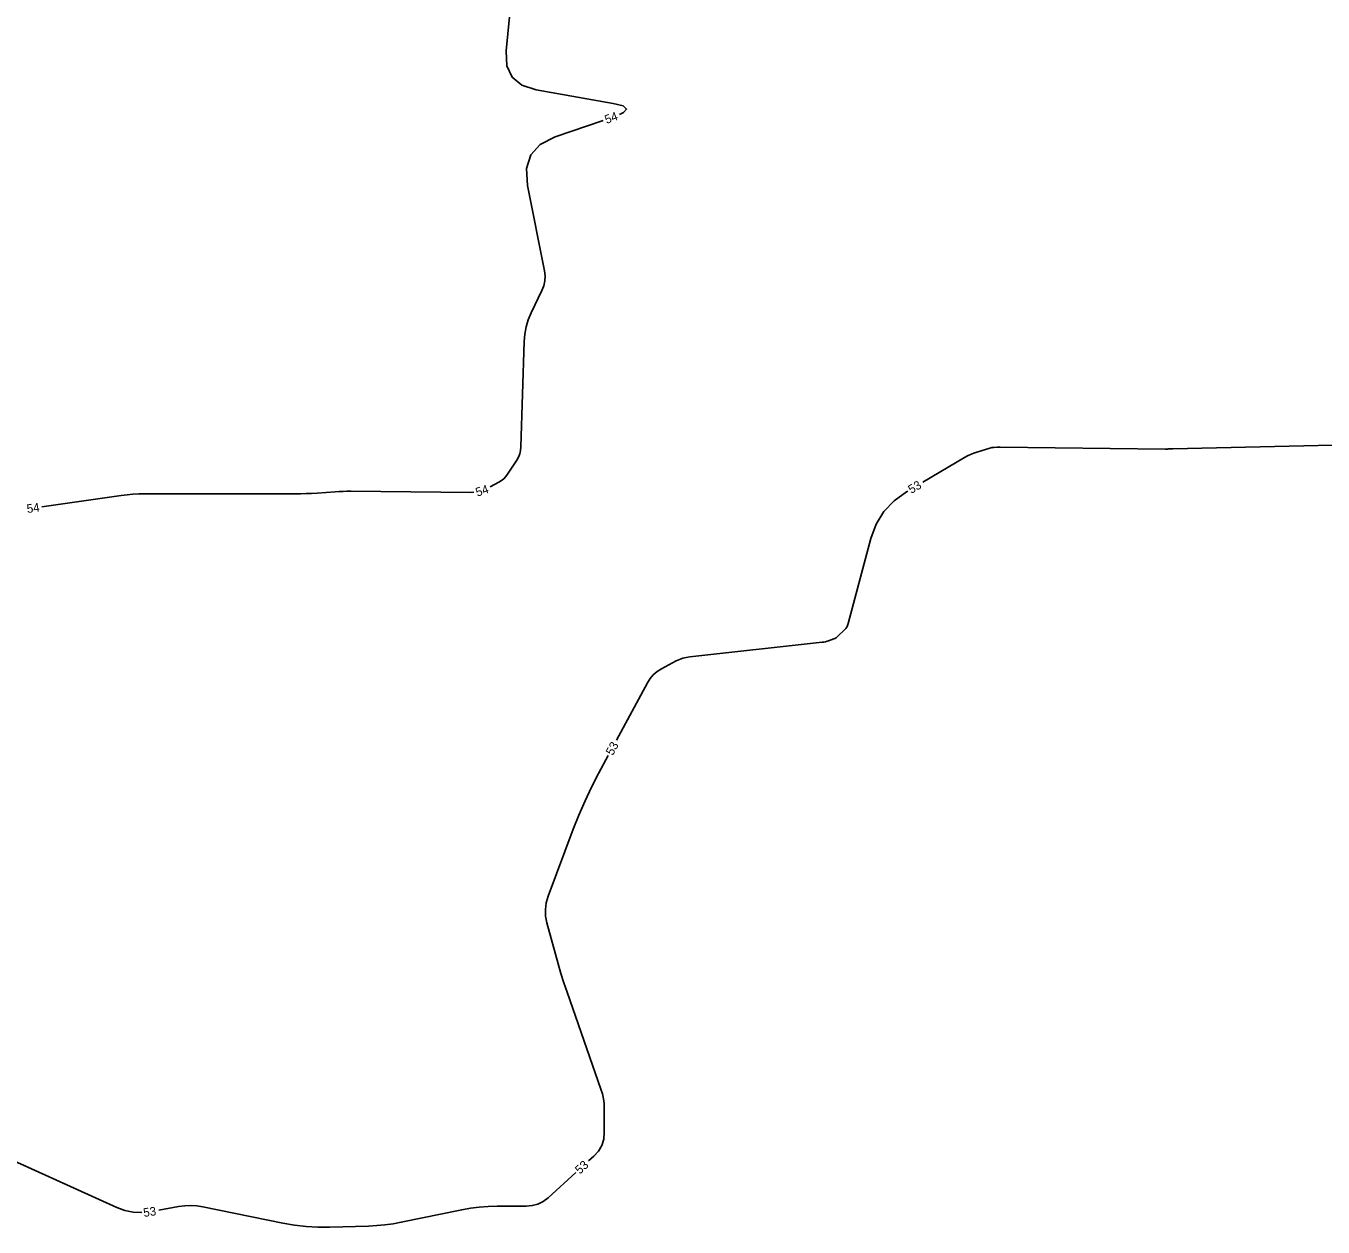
# Model space of a CAD drawing. Extents: x 2384780 to 2405861, y 547869 to 573706.
# Drawn here: x 2394215.3 to 2394515, y 553101.4 to 553379 of the extents above; entities that cross this region are included whole.
import ezdxf

# ---------------------------------------------------------------- set-up
doc = ezdxf.new("R2010")
doc.units = 0
doc.layers.add('Old_Level_60', color=7, linetype='Continuous')

msp = doc.modelspace()

# ---------------------------------------------------------------- linework, layer by layer
at = {"layer": 'Old_Level_60'}
for points in [[(2394352.395, 553358.5245), (2394353.36575, 553358.94425), (2394354.04975, 553359.7665), (2394353.246, 553360.472), (2394350.95475, 553361.061), (2394333.1375, 553364.17525), (2394329.843, 553365.24125), (2394327.5955, 553367.10525), (2394326.39475, 553369.76675), (2394326.241, 553373.22625), (2394328.508, 553396.8775)], [(2394322.5155, 553272.483), (2394324.5695, 553273.57175), (2394325.14825, 553273.92525), (2394325.67, 553274.34175), (2394326.13425, 553274.821), (2394326.5415, 553275.36325), (2394328.68325, 553278.609), (2394329.088, 553279.32175), (2394329.3845, 553280.06875), (2394329.5725, 553280.85), (2394329.652, 553281.66575), (2394330.39425, 553306.00525), (2394330.5355, 553307.73075), (2394330.85275, 553309.41325), (2394331.34625, 553311.05275), (2394332.01575, 553312.6495), (2394334.49, 553317.79475), (2394334.924, 553318.9095), (2394335.1655, 553320.0485), (2394335.21425, 553321.21175), (2394335.07075, 553322.3995), (2394331.128, 553342.113), (2394330.89825, 553345.98375), (2394331.89875, 553349.147), (2394334.1295, 553351.6025), (2394337.59025, 553353.351), (2394348.6475, 553357.134)], [(2394422.4725, 553273.507), (2394432.16425, 553279.213), (2394432.84125, 553279.587), (2394433.536, 553279.92125), (2394434.24825, 553280.2165), (2394434.97825, 553280.4725), (2394437.97525, 553281.43075), (2394438.20175, 553281.49425), (2394438.431, 553281.54125), (2394438.663, 553281.5715), (2394438.89775, 553281.58475), (2394439.66925, 553281.6015), (2394439.83475, 553281.6045), (2394440, 553281.606), (2394440.16525, 553281.60625), (2394440.33075, 553281.605), (2394478.45225, 553281.19425), (2394478.631, 553281.1935), (2394478.80975, 553281.19525), (2394478.98825, 553281.19975), (2394479.16675, 553281.2065), (2394479.75, 553281.23325), (2394479.875, 553281.2385), (2394480, 553281.243), (2394480.125, 553281.247), (2394480.25025, 553281.25025), (2394517.25975, 553282.0935)], [(2394218.983, 553267.8655), (2394237.27825, 553270.45275), (2394238.64075, 553270.621), (2394240.00675, 553270.74125), (2394241.376, 553270.8135), (2394242.74875, 553270.8375), (2394247.23825, 553270.8375), (2394248.2005, 553270.8375), (2394249.1625, 553270.8375), (2394250.1245, 553270.8375), (2394251.0865, 553270.8375), (2394277.42675, 553270.8375), (2394278.713, 553270.849), (2394279.9985, 553270.883), (2394281.283, 553270.94), (2394282.56675, 553271.0195), (2394286.759, 553271.31675), (2394287.65775, 553271.3715), (2394288.557, 553271.408), (2394289.45675, 553271.42675), (2394290.357, 553271.42725), (2394318.036, 553271.168), (2394318.7635, 553271.205)], [(2394351.73125, 553213.91225), (2394358.856, 553227.176), (2394359.481, 553228.1645), (2394360.2285, 553229.02975), (2394361.0985, 553229.772), (2394362.0905, 553230.39125), (2394365.5315, 553232.213), (2394366.28025, 553232.566), (2394367.05225, 553232.84425), (2394367.847, 553233.0475), (2394368.66475, 553233.176), (2394399.21525, 553236.533), (2394399.60475, 553236.58775), (2394399.989, 553236.666), (2394400.3675, 553236.76775), (2394400.7405, 553236.893), (2394401.94975, 553237.34025), (2394402.2015, 553237.448), (2394402.43825, 553237.57975), (2394402.65975, 553237.73525), (2394402.8665, 553237.91475), (2394404.38475, 553239.3745), (2394404.684, 553239.7025), (2394404.931, 553240.0615), (2394405.126, 553240.45125), (2394405.26875, 553240.872), (2394410.51775, 553260.494), (2394411.743, 553263.82925), (2394413.52175, 553266.7435), (2394415.8545, 553269.237), (2394418.7405, 553271.30975), (2394419.0255, 553271.4775)], [(2394345.27275, 553116.68825), (2394346.45475, 553117.762), (2394347.5325, 553118.94925), (2394348.30175, 553120.2725), (2394348.76225, 553121.7325), (2394348.9145, 553123.3285), (2394348.908, 553128.765), (2394348.85875, 553129.92175), (2394348.7135, 553131.06225), (2394348.47275, 553132.1865), (2394348.136, 553133.29425), (2394340.3165, 553155.656), (2394339.57725, 553157.83425), (2394338.87875, 553160.025), (2394338.221, 553162.2285), (2394337.60375, 553164.4445), (2394335.654, 553171.70375), (2394335.359, 553173.2535), (2394335.30975, 553174.79125), (2394335.50625, 553176.3175), (2394335.94825, 553177.83175), (2394341.74925, 553193.32), (2394343.0465, 553196.61425), (2394344.4525, 553199.8595), (2394345.96675, 553203.05525), (2394347.5895, 553206.202), (2394349.83825, 553210.3885)], [(2394206.67275, 553119.3325), (2394236.28725, 553105.90475), (2394238.16225, 553105.21325), (2394240.075, 553104.8225), (2394242.025, 553104.73225), (2394242.04275, 553104.734)], [(2394246, 553105.29975), (2394250.56575, 553106.12075), (2394251.9695, 553106.30625), (2394253.3715, 553106.35825), (2394254.77225, 553106.27625), (2394256.17175, 553106.06075), (2394274.62975, 553102.33475), (2394277.3215, 553101.86975), (2394280.0265, 553101.55875), (2394282.745, 553101.40175), (2394285.4765, 553101.399), (2394294.4215, 553101.64125), (2394296.3335, 553101.735), (2394298.2355, 553101.913), (2394300.128, 553102.17475), (2394302.01075, 553102.5205), (2394315.95575, 553105.39975), (2394317.98325, 553105.765), (2394320.02125, 553106.026), (2394322.07, 553106.18275), (2394324.1295, 553106.23475), (2394330.8745, 553106.23475), (2394332.273, 553106.35625), (2394333.5775, 553106.72075), (2394334.788, 553107.32825), (2394335.90475, 553108.1785), (2394342.312, 553113.9985)]]:
    msp.add_lwpolyline(points, dxfattribs=at)

# ---------------------------------------------------------------- texts
for s, rotation, p in [('54', 20.3581278, (2394349.4405, 553356.30675)), ('53', 30.4877639, (2394419.8385, 553270.79575)), ('54', 18.8085417, (2394319.5735, 553270.17975)), ('54', 7.8815028, (2394215.61075, 553266.38325)), ('53', 61.7569944, (2394350.887, 553210.2275)), ('53', 42.2516472, (2394343.24675, 553113.49675)), ('53', 8.1365417, (2394242.54425, 553103.72325))]:
    msp.add_text(s, height=2, rotation=rotation, dxfattribs=at).set_placement(p)

doc.saveas('drawing.dxf')
